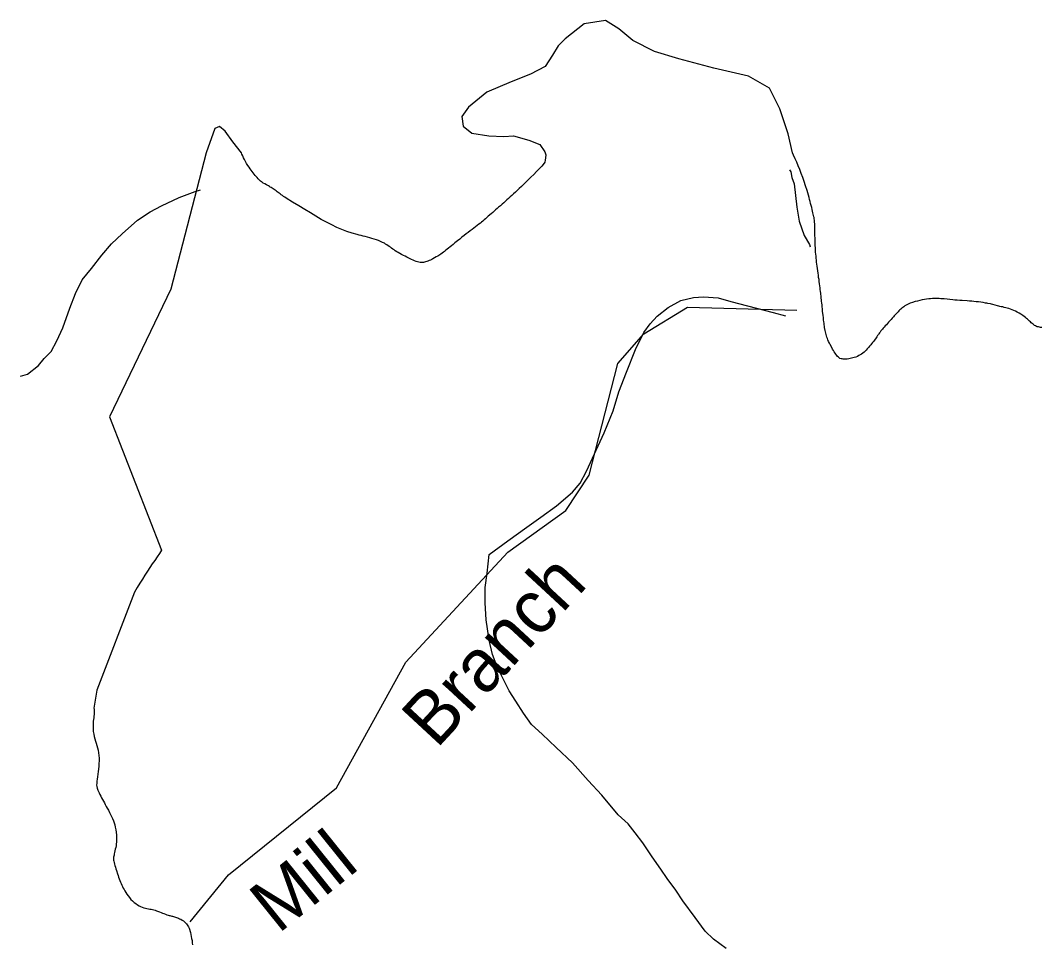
# Model space of a CAD drawing. Extents: x 2206922 to 2357709, y 510027 to 673830.
# Drawn here: x 2233388 to 2236284, y 577830 to 580452 of the extents above; entities that cross this region are included whole.
import ezdxf

# ---------------------------------------------------------------- set-up
doc = ezdxf.new("R2010")
doc.units = 0
for name, color, linetype in [('Exist Boundary Political CountyLine', 7, 'Continuous'), ('Exist Hydrographic Creek Single Shore Label', 7, 'Continuous'), ('Exist Hydrographic Misc Water Feature', 7, 'Continuous')]:
    doc.layers.add(name, color=color, linetype=linetype)

msp = doc.modelspace()

# ---------------------------------------------------------------- linework, layer by layer
at = {"layer": 'Exist Boundary Political CountyLine'}
for points in [[(2235641.4, 579827.1), (2235641.4, 579834.2), (2235641.2, 579841.3), (2235641.2, 579848.4), (2235641, 579855.4), (2235641, 579862.1), (2235640.8, 579868.4), (2235640.4, 579874.4), (2235640.2, 579879.8), (2235639.8, 579884.7), (2235639.2, 579888.8), (2235638.8, 579892.2), (2235638.2, 579894.9), (2235637.3, 579898.2), (2235636.5, 579902), (2235635.5, 579906.2), (2235634.5, 579910.8), (2235633.2, 579915.7), (2235632, 579920.9), (2235630.6, 579926.4), (2235628.9, 579932), (2235627.5, 579937.9), (2235626.1, 579943.8), (2235624.4, 579949.8), (2235622.8, 579955.8), (2235618.7, 579969.4), (2235614.8, 579982.3), (2235610.7, 579994.7), (2235606.6, 580006.5), (2235602.3, 580017.8), (2235598, 580028.7), (2235593.7, 580039.3), (2235589.6, 580049.5), (2235585.1, 580059.5), (2235580.7, 580069.3), (2235577.5, 580076.2), (2235565, 580129.8), (2235542, 580200.6), (2235511.9, 580259.2), (2235452.8, 580293.4), (2235354, 580316.1), (2235254.9, 580342.6), (2235186.2, 580363.7), (2235124.7, 580394.5), (2235085.3, 580428.1), (2235047.4, 580451.7), (2234986.7, 580442.1), (2234932.8, 580399.8), (2234913.3, 580379.3), (2234896.5, 580352.9), (2234875.6, 580321.4), (2234834.8, 580299.4), (2234779.4, 580277.8), (2234710.5, 580248.2), (2234658.8, 580205.7), (2234639.8, 580179), (2234643.3, 580151.8), (2234668.1, 580131.8), (2234716.5, 580124.5), (2234758.7, 580122.6), (2234786, 580124.2), (2234829.2, 580112.2), (2234860.8, 580099.4), (2234875.2, 580078.6), (2234876, 580076.2), (2234877.4, 580070.4), (2234877.2, 580061.5), (2234876.2, 580055.5), (2234874.8, 580050), (2234870.7, 580043.1), (2234866.8, 580038.4), (2234859.2, 580030.5), (2234851.6, 580022.9), (2234843.8, 580015), (2234835.6, 580006.9), (2234827, 579998.5), (2234818, 579989.8), (2234808.5, 579980.6), (2234802.6, 579975), (2234797, 579969.7), (2234791.7, 579964.7), (2234786.6, 579959.9), (2234781.7, 579955.4), (2234776.9, 579951.1), (2234772.2, 579946.9), (2234767.5, 579942.8), (2234763, 579938.7), (2234758.3, 579934.6), (2234753.6, 579930.5), (2234748.9, 579926.2), (2234743.7, 579921.8), (2234739.8, 579918.3), (2234735.5, 579914.6), (2234731.4, 579910.9), (2234727.3, 579907.2), (2234723, 579903.4), (2234714.4, 579896.1), (2234710.5, 579892.5), (2234706.4, 579889.1), (2234702.5, 579885.8)], [(2234110.5, 579970), (2234104.6, 579974.1), (2234101.3, 579976.2), (2234098.8, 579977.7), (2234096.2, 579979.1), (2234093.7, 579980.6), (2234091, 579982.1), (2234085.9, 579984.9), (2234081, 579987.7), (2234076.5, 579990.3), (2234074.4, 579991.5), (2234072.8, 579992.7), (2234071.2, 579993.8), (2234068.9, 579995.6), (2234066.8, 579997.8), (2234064.2, 580000.2), (2234061.5, 580002.8), (2234059.1, 580005.7), (2234056.2, 580008.8), (2234053.5, 580012.1), (2234050.4, 580015.6), (2234047.8, 580019.2), (2234044.9, 580023), (2234042, 580026.9), (2234039, 580030.9), (2234036.3, 580035), (2234032.4, 580040.6), (2234028.9, 580046.1), (2234026, 580051.5), (2234023, 580056.9), (2234020.5, 580062.2), (2234018, 580067.4), (2234015.8, 580072.6), (2234014.2, 580076.2), (2233989.7, 580107), (2233968.4, 580137.4), (2233952.2, 580150.6), (2233938.7, 580145.5), (2233914.7, 580076.2), (2233814, 579689), (2233640.3, 579326.9), (2233788, 578948.8), (2233782, 578939.5), (2233775.3, 578929.9), (2233768.5, 578920.1), (2233761.7, 578910.1), (2233754.8, 578899.8), (2233747.8, 578889.3), (2233740.8, 578878.4), (2233733.4, 578867.1), (2233726.3, 578855.4), (2233718.5, 578843.1), (2233710.7, 578830.2), (2233604.7, 578551.6), (2233595.4, 578501.1), (2233596.3, 578499.3), (2233596.7, 578496.9), (2233597.1, 578494), (2233597.1, 578491.2), (2233596.7, 578486.8), (2233596.5, 578482.7), (2233596, 578478.3), (2233595.4, 578473.7), (2233595, 578469), (2233594.4, 578464.2), (2233594, 578459.3), (2233593.8, 578454.5), (2233593.6, 578449.9), (2233593.8, 578441.9), (2233594.2, 578434.3), (2233595.4, 578427.2), (2233596.7, 578420.5), (2233598.5, 578413.9), (2233600.6, 578407.4), (2233602.4, 578401.1), (2233604.3, 578394.6), (2233606.3, 578388.1), (2233607.7, 578381.2), (2233609.2, 578374.2), (2233610.2, 578366.7), (2233610.8, 578358.7), (2233610.8, 578351), (2233610.4, 578343.5), (2233609.8, 578335.8), (2233609, 578328.1), (2233607.9, 578320.7), (2233606.9, 578313.4), (2233606.1, 578306.4), (2233605.1, 578299.7), (2233604.3, 578293.6), (2233604, 578287.8), (2233603.8, 578282.6), (2233604.3, 578278.1), (2233605.1, 578274.2), (2233606.1, 578271.4), (2233607.3, 578268.1), (2233609, 578264.5), (2233610.8, 578260.4), (2233613.1, 578256.1), (2233615.3, 578251.5)], [(2234702.5, 579885.8), (2234698.8, 579882.6), (2234695.3, 579879.7), (2234692.1, 579877), (2234687.7, 579873.5), (2234683.2, 579870), (2234678.5, 579866.4), (2234673.6, 579862.6), (2234668.5, 579858.7), (2234663.3, 579854.7), (2234657.8, 579850.5), (2234652.3, 579846.1), (2234646.3, 579841.5), (2234640, 579836.6), (2234633.8, 579831.6), (2234627.1, 579826.2), (2234620.1, 579820.5), (2234615, 579816.5), (2234610.4, 579812.7), (2234606.3, 579809.1), (2234602, 579805.7), (2234598.3, 579802.6), (2234594.4, 579799.6), (2234590.8, 579796.6), (2234587.3, 579793.9), (2234583.6, 579791.1), (2234579.7, 579788.5), (2234571.7, 579783.2), (2234567.2, 579780.6), (2234557.5, 579775.1), (2234554.1, 579773.4), (2234550.6, 579771.7), (2234547.1, 579770.2), (2234543.6, 579768.8), (2234540.3, 579767.5), (2234536.8, 579766.6), (2234533.5, 579765.7), (2234530.5, 579765.2), (2234527.6, 579764.9), (2234524.7, 579764.9), (2234521.2, 579765.3), (2234517.6, 579766.1), (2234513.5, 579767), (2234509.8, 579768.3), (2234505.7, 579769.7), (2234501.6, 579771.4), (2234497.3, 579773.3), (2234492.7, 579775.4), (2234483.5, 579780), (2234478.8, 579782.5), (2234473.7, 579785.1), (2234468.5, 579787.7), (2234463.8, 579790.3), (2234459.3, 579792.9), (2234455, 579795.5), (2234450.9, 579798), (2234447.2, 579800.6), (2234443.7, 579803.2), (2234440.2, 579805.7), (2234437, 579808.1), (2234433.7, 579810.5), (2234426.9, 579815.1), (2234423.4, 579817.3), (2234419.9, 579819.4), (2234414.8, 579822.1), (2234409.1, 579824.8), (2234403.3, 579827.2), (2234397.2, 579829.4), (2234391, 579831.5), (2234384.7, 579833.5), (2234378.3, 579835.3), (2234372, 579837.1), (2234365.8, 579838.6), (2234359.5, 579840.1), (2234353.7, 579841.6), (2234348, 579842.9), (2234342.4, 579844.2), (2234328.1, 579848.1), (2234313.5, 579852.8), (2234299.2, 579858.3), (2234285, 579864.6), (2234270.5, 579871.5), (2234255.9, 579879.1), (2234240.9, 579887.4), (2234225.8, 579896.3), (2234210.2, 579905.6), (2234194, 579915.5), (2234177.2, 579925.9), (2234159.7, 579936.6), (2234141.5, 579947.8), (2234137.6, 579950.2), (2234133.9, 579952.6), (2234130.8, 579955), (2234127.5, 579957.2), (2234124.5, 579959.4), (2234121.8, 579961.6), (2234118.7, 579963.7), (2234116.1, 579965.8), (2234113.2, 579967.9), (2234110.5, 579970)], [(2235822.7, 579563), (2235821.1, 579560.4), (2235819, 579557.6), (2235816.8, 579554.5), (2235814.5, 579551.4), (2235809.6, 579544.8), (2235806.9, 579541.3), (2235804.5, 579537.9), (2235801.8, 579534.6), (2235799.3, 579531.3), (2235796.1, 579527.4), (2235793, 579523.6), (2235789.7, 579520), (2235786.4, 579516.7), (2235783.5, 579513.6), (2235780.3, 579510.6), (2235776.8, 579507.9), (2235773.3, 579505.3), (2235769.6, 579502.9), (2235765.7, 579500.8), (2235761.4, 579498.8), (2235757.3, 579496.9), (2235752.6, 579495.3), (2235748.7, 579494.2), (2235744.8, 579493.2), (2235740.7, 579492.3), (2235736.8, 579491.6), (2235732.7, 579491.1), (2235729, 579490.8), (2235724.9, 579490.8), (2235721.4, 579490.9), (2235717.9, 579491.3), (2235715.1, 579492), (2235712.2, 579493.1), (2235709.7, 579494.4), (2235707.7, 579496.1), (2235705.4, 579498.7), (2235703, 579501.6), (2235700.7, 579504.8), (2235698.2, 579508.2), (2235696, 579511.8), (2235693.5, 579515.6), (2235691.1, 579519.6), (2235688.8, 579523.7), (2235684.3, 579532.2), (2235682, 579536.6), (2235680, 579541), (2235678.1, 579545.3), (2235676.7, 579549.3), (2235675.3, 579553.3), (2235674, 579557.1), (2235673, 579561), (2235671.8, 579564.8), (2235671, 579568.7), (2235670.2, 579572.5), (2235668.7, 579580.4), (2235668.3, 579584.4), (2235667.5, 579588.4), (2235667.1, 579592.6), (2235666.5, 579596.9), (2235665.8, 579602.8), (2235665, 579608.9), (2235664.4, 579615), (2235663, 579627.2), (2235662.6, 579633.2), (2235661.7, 579639.1), (2235661.3, 579644.8), (2235660.5, 579650), (2235659.9, 579655), (2235659.5, 579659.5), (2235659.1, 579663.5), (2235658.7, 579666.9), (2235658.5, 579670.2), (2235658.1, 579674.1), (2235657.4, 579678.4), (2235657, 579683.1), (2235656.2, 579688.1), (2235655.8, 579693.4), (2235655, 579699.1), (2235654.2, 579704.8), (2235653.5, 579710.7), (2235652.7, 579716.8), (2235651.7, 579722.9), (2235651.1, 579728.9), (2235650.3, 579734.9), (2235649.2, 579741.6), (2235648.4, 579748.1), (2235647.8, 579754.2), (2235646.8, 579760.1), (2235646, 579766), (2235645.5, 579771.7), (2235644.7, 579777.4), (2235644.3, 579783.1), (2235643.5, 579788.8), (2235643.1, 579794.7), (2235642.7, 579800.7), (2235642.3, 579806.9), (2235642.1, 579813.4), (2235641.6, 579820.1), (2235641.4, 579827.1)], [(2236264.2, 579586.4), (2236261.9, 579588.1), (2236259.7, 579589.9), (2236257.2, 579591.9), (2236254.8, 579594.1), (2236252.3, 579596.4), (2236249.8, 579598.7), (2236247, 579601.2), (2236244.3, 579603.8), (2236241.2, 579606.4), (2236237.9, 579609.1), (2236234.5, 579611.8), (2236230.8, 579614.5), (2236225.2, 579618.1), (2236220.1, 579621.4), (2236215, 579624.3), (2236210.1, 579626.8), (2236205.3, 579628.9), (2236200.4, 579630.9), (2236195.7, 579632.6), (2236191.2, 579634.1), (2236186.7, 579635.4), (2236182.2, 579636.6), (2236177.7, 579637.7), (2236173.6, 579638.8), (2236169, 579639.7), (2236165.8, 579640.6), (2236162.3, 579641.5), (2236159, 579642.4), (2236145.5, 579645.7), (2236142, 579646.6), (2236138.7, 579647.3), (2236131.7, 579648.8), (2236128.4, 579649.5), (2236125, 579650.1), (2236118.2, 579651.2), (2236111.8, 579652.3), (2236105.3, 579653.1), (2236098.7, 579653.8), (2236092.1, 579654.5), (2236085.8, 579655), (2236079.2, 579655.5), (2236072.5, 579656), (2236058.9, 579656.9), (2236052, 579657.4), (2236045, 579657.9), (2236037.8, 579658.6), (2236032.7, 579659), (2236007.7, 579661.5), (2236003, 579661.9), (2235998.4, 579662.3), (2235993.9, 579662.6), (2235989.8, 579662.9), (2235985.9, 579663), (2235982.2, 579663), (2235979, 579662.9), (2235974.4, 579662.7), (2235969.3, 579662.2), (2235963.8, 579661.6), (2235957.8, 579660.9), (2235951.5, 579659.9), (2235944.9, 579658.8), (2235938.2, 579657.4), (2235931.8, 579655.7), (2235925, 579653.9), (2235918.3, 579651.8), (2235911.7, 579649.4), (2235905.8, 579646.8), (2235899.8, 579643.7), (2235896.5, 579641.8), (2235893.2, 579639.7), (2235890.2, 579637.5), (2235887.3, 579635.3), (2235884.4, 579632.9), (2235882, 579630.5), (2235879.3, 579628), (2235876.8, 579625.2), (2235874.2, 579622.5), (2235871.5, 579619.6), (2235869.1, 579616.7), (2235866.2, 579613.6), (2235863.5, 579610.5), (2235860.2, 579606.9), (2235857, 579603.2), (2235853.5, 579599.5), (2235850.2, 579595.8), (2235843.8, 579588.5), (2235840.5, 579585), (2235837.5, 579581.8), (2235835, 579578.6), (2235832.6, 579575.8), (2235830.3, 579573.2), (2235828.5, 579570.9), (2235827, 579568.9), (2235825.8, 579567.3), (2235824.6, 579565.3), (2235822.7, 579563)], [(2236284.5, 579580.7), (2236281.2, 579581), (2236277.7, 579581.5), (2236274.8, 579582.1), (2236271.8, 579582.8), (2236269.3, 579583.8), (2236266.6, 579584.9), (2236264.2, 579586.4)], [(2233615.3, 578251.5), (2233617.8, 578246.8), (2233620.2, 578242), (2233622.9, 578237), (2233625.6, 578232), (2233628.2, 578227.1), (2233630.9, 578222.2), (2233633.6, 578217.5), (2233637.1, 578211), (2233640.3, 578204.9), (2233643.2, 578199), (2233646.3, 578193.2), (2233648.7, 578187.5), (2233651.2, 578181.6), (2233653.3, 578175.6), (2233655.3, 578169.4), (2233656.7, 578163), (2233658, 578156), (2233659, 578148.7), (2233659.8, 578140.8), (2233660.2, 578132.3), (2233660.2, 578126.6), (2233660, 578121.1), (2233659.4, 578115.6), (2233658.8, 578110.4), (2233657.8, 578105.4), (2233656.7, 578100.6), (2233655.7, 578096), (2233654.7, 578091.8), (2233653.7, 578087.8), (2233653.1, 578084.1), (2233652.2, 578080.8), (2233651.8, 578077.9), (2233651.4, 578075.5), (2233651.4, 578072.9), (2233652, 578069.9), (2233652.4, 578066.5), (2233653.3, 578062.7), (2233654.5, 578058.6), (2233655.5, 578054.2), (2233657, 578049.6), (2233658.6, 578044.9), (2233660, 578040.1), (2233663.1, 578030.5), (2233664.7, 578025.9), (2233666.2, 578021.4), (2233668, 578016.5), (2233669.7, 578011.7), (2233671.5, 578007.3), (2233672.9, 578003), (2233675, 577998.8), (2233676.8, 577994.7), (2233678.7, 577990.6), (2233681.4, 577986.5), (2233683.8, 577982.2), (2233686.5, 577977.8), (2233689.6, 577973.2), (2233693, 577968.4), (2233696.9, 577963.4), (2233701.2, 577958.3), (2233705.8, 577953.8), (2233710.1, 577949.8), (2233714.8, 577946.3), (2233719.3, 577943.2), (2233724, 577940.5), (2233728.5, 577938.2), (2233733.2, 577936.3), (2233737.7, 577934.7), (2233742.3, 577933.4), (2233746.6, 577932.4), (2233751.1, 577931.6), (2233755, 577931), (2233758.5, 577930.4), (2233761.9, 577929.7), (2233765.8, 577928.6), (2233769.7, 577927.4), (2233773.8, 577926), (2233782.2, 577922.9), (2233786.5, 577921.3), (2233790.4, 577919.6), (2233794.7, 577918), (2233798.8, 577916.4), (2233802.7, 577915), (2233806.8, 577913.8), (2233809.3, 577913.1), (2233811.8, 577912.4), (2233816.7, 577911.1), (2233819.4, 577910.4), (2233822, 577909.8), (2233824.5, 577909.1), (2233827.3, 577908.2), (2233830, 577907.3), (2233832.7, 577906.2), (2233835.8, 577905), (2233839, 577903.5), (2233842.3, 577901.8), (2233846.2, 577899.5), (2233849.9, 577897.1), (2233853.2, 577894.5), (2233856.1, 577891.8)], [(2233856.1, 577891.8), (2233858.7, 577889), (2233861, 577886.1), (2233864.5, 577880.1), (2233865.9, 577877), (2233867.3, 577873.8), (2233869.2, 577867.4), (2233870, 577864.2), (2233871.2, 577858.6), (2233872.3, 577853), (2233873.3, 577847.2), (2233874.3, 577841.3), (2233874.9, 577835.4), (2233875.9, 577829.4)]]:
    msp.add_lwpolyline(points, dxfattribs=at)
at = {"layer": 'Exist Hydrographic Misc Water Feature'}
for points in [[(2235569, 580028.1), (2235572.4, 580022), (2235575.8, 580005.9), (2235581.8, 579988), (2235590.2, 579921.8), (2235596.7, 579881.9), (2235610.9, 579842), (2235625.8, 579816.5), (2235627.5, 579809.5)], [(2233387.6, 579442.4), (2233407.4, 579448.5), (2233439.2, 579472.6), (2233455.2, 579492.8), (2233474.7, 579513), (2233490.9, 579543), (2233508.3, 579579.3), (2233527.8, 579635.2), (2233543.4, 579677.4), (2233562.8, 579715.5), (2233589.1, 579747.6), (2233618.8, 579786.1), (2233646.3, 579818), (2233676, 579846.4), (2233719.9, 579884.8), (2233755.4, 579909.1), (2233787.4, 579925.3), (2233837.4, 579949.8), (2233882.9, 579966), (2233898.3, 579971.1)], [(2234716.9, 578937.1), (2234770.4, 578975.7), (2234824.1, 579014.2), (2234864.1, 579042.3), (2234907.8, 579074.6), (2234953.3, 579113.2), (2234975, 579139.5), (2234992.9, 579173.3), (2235043.7, 579282), (2235069.3, 579343.9), (2235084.7, 579398.3), (2235106.5, 579454.2), (2235132.1, 579518.5), (2235155.7, 579566.4), (2235173.5, 579590.9), (2235193.2, 579613.1), (2235225, 579637.1), (2235261.1, 579657.2), (2235296.3, 579665.6), (2235324.8, 579667.8), (2235366.7, 579664.3), (2235403, 579654.5), (2235522.7, 579623.4), (2235557.2, 579613.7)], [(2233868.8, 577894.3), (2233978.1, 578028.3), (2234284.2, 578274.7), (2234481.1, 578631.5), (2234770.2, 578943.7), (2234935, 579061.8), (2235001.1, 579162.1), (2235082.1, 579478.6), (2235156.1, 579562.4), (2235280.1, 579638.6), (2235589.9, 579629.5)], [(2235389.8, 577819.4), (2235353.3, 577845.2), (2235329.6, 577868.6), (2235301.1, 577906.6), (2235266.4, 577954.4), (2235246.3, 577984.2), (2235222.1, 578017.8), (2235204.1, 578043.7), (2235179.7, 578079.4), (2235153.2, 578119.1), (2235131.1, 578147.1), (2235111.2, 578172.9), (2235082.7, 578198.6), (2235036.3, 578254.3), (2234997.8, 578295.8), (2234953.7, 578345.5), (2234907.4, 578388.9), (2234867, 578426.7), (2234836.8, 578454.7), (2234814.9, 578486.4), (2234792.3, 578520.2), (2234774.1, 578550.1), (2234758.1, 578581.8), (2234739.8, 578617.8), (2234726.9, 578653.3), (2234716.7, 578693.4), (2234708.5, 578751.5), (2234706.2, 578799.2), (2234705.4, 578843.2), (2234711.3, 578883.3), (2234716.9, 578937.1)]]:
    msp.add_lwpolyline(points, dxfattribs=at)

# ---------------------------------------------------------------- texts
at = {"layer": 'Exist Hydrographic Creek Single Shore Label'}
for s, rotation, p in [('Branch', 47.2016, (2234567.9, 578383.4)), ('Mill', 38.8256, (2234118.6, 577858.9))]:
    msp.add_text(s, height=150, rotation=rotation, dxfattribs=at).set_placement(p)

doc.saveas('drawing.dxf')
